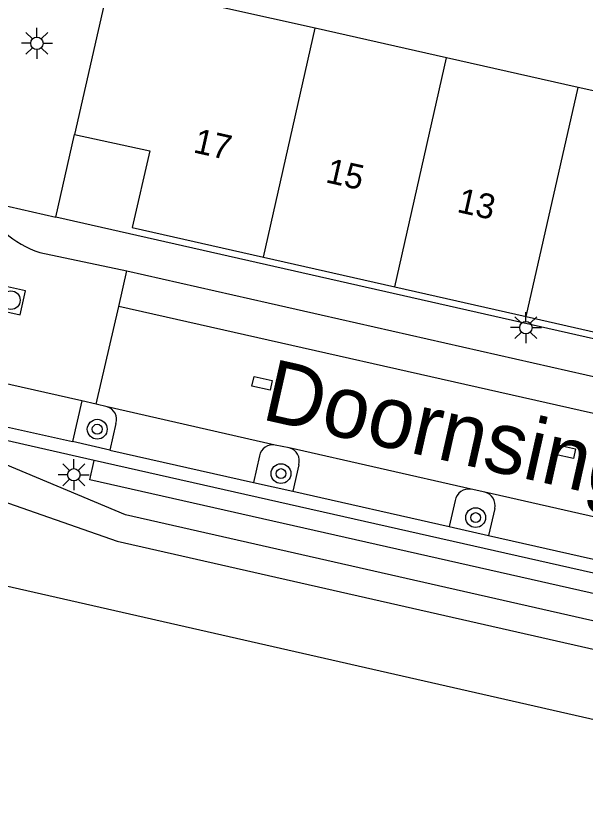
# Model space of a CAD drawing. Extents: x 128999 to 131010, y 395498 to 399007.
# Drawn here: x 129296.47 to 129319.45, y 398795.32 to 398827.08 of the extents above; entities that cross this region are included whole.
import ezdxf

# ---------------------------------------------------------------- set-up
doc = ezdxf.new("R2010")
doc.units = 0
for name, color, linetype in [('gg-anno-huisnummerreeks BGT', 7, 'Continuous'), ('gg-anno-openbare ruimte label', 7, 'Continuous'), ('gg-bbg-hoofdgebouw', 7, 'Continuous'), ('gg-bbg-tussenscheiding', 7, 'Continuous'), ('gg-knt-bovenkant onderkant talud', 7, 'Continuous'), ('gg-knt-verharding', 7, 'Continuous'), ('gg-knt-verharding nz', 7, 'Continuous'), ('gg-kntw-beschoeiing', 7, 'Continuous'), ('gt-grn-groengrens', 7, 'Continuous'), ('gt-grn-weggrens', 7, 'Continuous'), ('gt-symb-boom', 7, 'Continuous'), ('gt-symb-kolk center center', 7, 'Continuous'), ('gt-symb-lichtmast', 7, 'Continuous'), ('gt-symb-rioolschacht', 7, 'Continuous')]:
    doc.layers.add(name, color=color, linetype=linetype)

# ---------------------------------------------------------------- blocks, each defined once
blk = doc.blocks.new('gt0-BOOM')
at = {"layer": 'gt-symb-boom'}
for radius in [0.4, 0.2]:
    blk.add_circle((0, 0), radius, dxfattribs=at)
blk = doc.blocks.new('gt0-LMAST')
at = {"layer": 'gt-symb-lichtmast'}
for p, q in [((-0.182, 0.173), (-0.447, 0.438)), ((-0.005, 0.246), (-0.005, 0.621)), ((0.172, 0.173), (0.437, 0.438)), ((-0.255, -0.004), (-0.63, -0.004)), ((-0.182, -0.181), (-0.447, -0.446)), ((-0.005, -0.254), (-0.005, -0.629)), ((0.437, -0.446), (0.172, -0.181)), ((0.245, -0.004), (0.62, -0.004))]:
    blk.add_line(p, q, dxfattribs=at)
blk.add_circle((-0.005, -0.004), 0.25, dxfattribs=at)
blk = doc.blocks.new('gt0-KOLKCC')
at = {"layer": 'gt-symb-kolk center center'}
blk.add_lwpolyline([(-0.375, 0.2), (0.375, 0.2), (0.375, -0.2), (-0.375, -0.2)], close=True, dxfattribs=at)
blk = doc.blocks.new('gt0-RS')
at = {"layer": 'gt-symb-rioolschacht'}
blk.add_lwpolyline([(-0.5, -0.5), (0.5, -0.5), (0.5, 0.5), (-0.5, 0.5)], close=True, dxfattribs=at)
blk.add_circle((0, 0), 0.375, dxfattribs=at)

msp = doc.modelspace()

# ---------------------------------------------------------------- linework, layer by layer
at = {"layer": 'gg-bbg-hoofdgebouw'}
for p, q in [((129308.549, 398826.577), (129303.26, 398827.768)), ((129313.851, 398825.384), (129308.549, 398826.577)), ((129319.153, 398824.19), (129313.851, 398825.384)), ((129324.455, 398822.997), (129319.153, 398824.19)), ((129306.462, 398817.342), (129311.763, 398816.144)), ((129311.763, 398816.144), (129317.064, 398814.947)), ((129317.064, 398814.947), (129322.365, 398813.749))]:
    msp.add_line(p, q, dxfattribs=at)
for points in [[(129303.26, 398827.768), (129300.231, 398828.45), (129298.841, 398822.29)], [(129298.841, 398822.29), (129301.881, 398821.64), (129301.161, 398818.54), (129306.462, 398817.342)]]:
    msp.add_lwpolyline(points, dxfattribs=at)
at = {"layer": 'gg-bbg-tussenscheiding'}
for p, q in [((129306.462, 398817.342), (129308.549, 398826.577)), ((129311.763, 398816.144), (129313.851, 398825.384)), ((129317.064, 398814.947), (129319.153, 398824.19))]:
    msp.add_line(p, q, dxfattribs=at)
at = {"layer": 'gg-knt-bovenkant onderkant talud'}
msp.add_lwpolyline([(129288.435, 398810.118), (129300.565, 398805.884), (129345.442, 398795.707)], dxfattribs=at)
at = {"layer": 'gg-knt-verharding'}
for p, q in [((129298.081, 398818.96), (129298.841, 398822.29)), ((129348.791, 398807.49), (129298.081, 398818.96)), ((129297.438, 398817.536), (129300.948, 398816.787)), ((129300.62, 398815.36), (129300.948, 398816.787)), ((129300.948, 398816.787), (129348.466, 398806.054)), ((129299.712, 398811.409), (129300.62, 398815.36)), ((129299.128, 398811.546), (129298.758, 398809.903)), ((129299.712, 398811.409), (129299.128, 398811.546)), ((129292.091, 398811.407), (129298.758, 398809.903)), ((129300.158, 398811.305), (129299.712, 398811.409)), ((129299.638, 398809.147), (129290.937, 398811.113)), ((129300.505, 398810.639), (129300.262, 398809.564)), ((129300.262, 398809.564), (129298.758, 398809.903)), ((129307.503, 398809.653), (129306.932, 398809.764)), ((129300.262, 398809.564), (129306.058, 398808.257)), ((129306.302, 398809.336), (129306.058, 398808.257)), ((129348.841, 398798.03), (129299.638, 398809.147)), ((129307.887, 398808.969), (129307.645, 398807.899)), ((129306.058, 398808.257), (129307.645, 398807.899)), ((129315.398, 398807.868), (129314.848, 398807.984)), ((129307.645, 398807.899), (129313.955, 398806.475)), ((129314.192, 398807.527), (129313.955, 398806.475)), ((129315.791, 398807.209), (129315.545, 398806.116)), ((129313.955, 398806.475), (129315.545, 398806.116)), ((129315.545, 398806.116), (129321.774, 398804.711))]:
    msp.add_line(p, q, dxfattribs=at)
for centre, radius, start, end in [((129298.63, 398821.28), 3.929, 204.684, 252.3397), ((129300.017, 398810.808), 0.516, 340.8673, 74.1736), ((129306.828, 398809.239), 0.535, 78.816, 169.5656), ((129307.361, 398809.124), 0.548, 343.6235, 74.9965), ((129314.751, 398807.424), 0.568, 80.1661, 169.5597), ((129315.25, 398807.333), 0.555, 347.0657, 74.5545)]:
    msp.add_arc(centre, radius, start, end, dxfattribs=at)
at = {"layer": 'gg-knt-verharding nz'}
for p, q in [((129350.466, 398804.096), (129300.62, 398815.36)), ((129299.128, 398811.546), (129292.45, 398813.048)), ((129306.932, 398809.764), (129300.158, 398811.305)), ((129314.848, 398807.984), (129307.503, 398809.653)), ((129322.68, 398806.213), (129315.398, 398807.868))]:
    msp.add_line(p, q, dxfattribs=at)
msp.add_lwpolyline([(129346.614, 398796.578), (129300.889, 398806.957), (129290.937, 398811.113)], dxfattribs=at)
at = {"layer": 'gg-kntw-beschoeiing'}
msp.add_lwpolyline([(129349.255, 398787.651), (129349.511, 398789.13), (129345.301, 398792.89), (129290.211, 398805.4), (129287.811, 398803.86), (129286.739, 398804.127)], dxfattribs=at)
at = {"layer": 'gt-grn-groengrens'}
msp.add_lwpolyline([(129348.58, 398797.269), (129299.462, 398808.367), (129299.638, 398809.147)], dxfattribs=at)
at = {"layer": 'gt-grn-weggrens'}
msp.add_line((129295.06, 398819.639), (129298.081, 398818.96), dxfattribs=at)

# ---------------------------------------------------------------- block references
at = {"layer": 'gt-symb-boom'}
for p in [(129299.755, 398810.404), (129307.169, 398808.614), (129315.023, 398806.839)]:
    msp.add_blockref('gt0-BOOM', p, dxfattribs=at)
at = {"layer": 'gt-symb-kolk center center'}
for p, rotation in [((129306.409, 398812.257), 167.22875743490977), ((129318.643, 398809.494), 167.3531465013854)]:
    msp.add_blockref('gt0-KOLKCC', p, dxfattribs=dict(at, rotation=rotation))
at = {"layer": 'gt-symb-lichtmast'}
for p in [(129297.326, 398825.975), (129317.055, 398814.506), (129298.815, 398808.57)]:
    msp.add_blockref('gt0-LMAST', p, dxfattribs=at)
at = {"layer": 'gt-symb-rioolschacht', "rotation": -12.535023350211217}
msp.add_blockref('gt0-RS', (129296.27, 398815.609), dxfattribs=at)

# ---------------------------------------------------------------- texts
at = {"layer": 'gg-anno-huisnummerreeks BGT'}
for s, p in [('17', (129303.592, 398821.578)), ('15', (129308.931, 398820.372)), ('13', (129314.231, 398819.174))]:
    msp.add_text(s, height=1, rotation=347.3, dxfattribs=at).set_placement(p)
at = {"layer": 'gg-anno-openbare ruimte label'}
msp.add_text('Doornsingel', height=2.5, rotation=347.3, dxfattribs=at).set_placement((129306.33, 398810.817))

doc.saveas('drawing.dxf')
